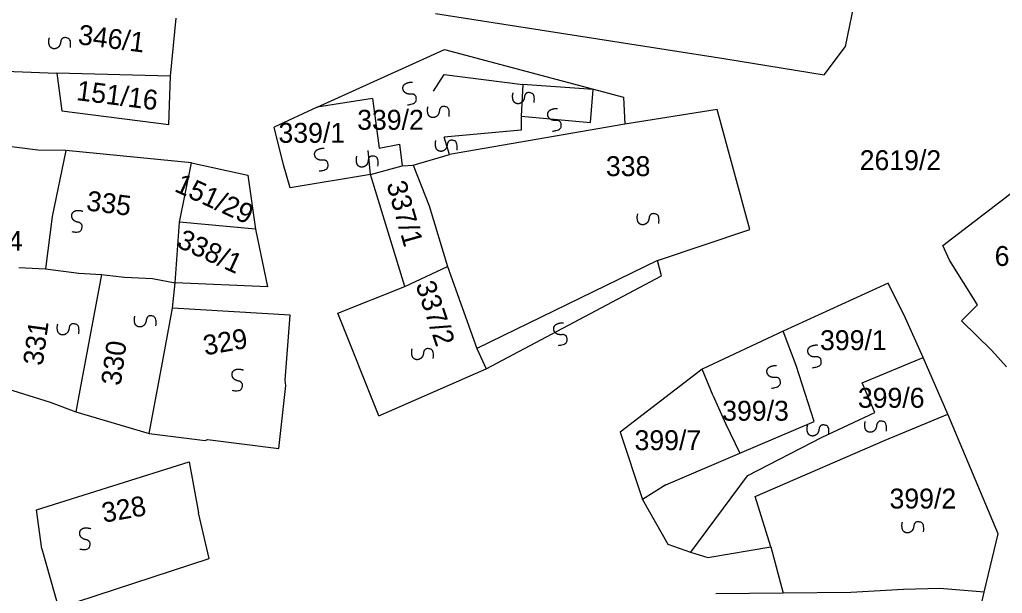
# Model space of a CAD drawing. Extents: x -581999 to -572728, y -1219553 to -1212032.
# Drawn here: x -577759.4 to -577660.7, y -1215878.9 to -1215821.3 of the extents above; entities that cross this region are included whole.
import ezdxf

# ---------------------------------------------------------------- set-up
doc = ezdxf.new("R2010")
doc.units = 0
for name, color, linetype in [('Vrstva 1', 7, 'Continuous'), ('Vrstva 2', 7, 'Continuous'), ('Vrstva 4', 7, 'Continuous'), ('Vrstva 6', 7, 'Continuous')]:
    doc.layers.add(name, color=color, linetype=linetype)

msp = doc.modelspace()

# ---------------------------------------------------------------- linework, layer by layer
at = {"layer": 'Vrstva 1'}
for p, q in [((-577723.968, -1215829.175), (-577729.51, -1215830.033)), ((-577723.968, -1215829.175), (-577723.288, -1215834.147)), ((-577723.288, -1215834.147), (-577721.249, -1215833.765)), ((-577721.249, -1215833.765), (-577720.977, -1215835.932)), ((-577751.157, -1215846.842), (-577753.348, -1215858.474)), ((-577751.157, -1215846.842), (-577750.015, -1215846.98)), ((-577750.015, -1215846.98), (-577748.874, -1215847.119)), ((-577748.874, -1215847.119), (-577746.054, -1215847.261)), ((-577668.663, -1215855.177), (-577670.451, -1215851.249)), ((-577681.427, -1215855.98), (-577682.715, -1215852.533)), ((-577674.78, -1215857.727), (-577668.663, -1215855.177)), ((-577666.195, -1215860.862), (-577668.663, -1215855.177)), ((-577690.873, -1215856.34), (-577699.087, -1215862.679)), ((-577673.515, -1215860.706), (-577674.78, -1215857.727)), ((-577753.348, -1215858.474), (-577753.759, -1215860.638)), ((-577689.749, -1215859.043), (-577688.51, -1215861.807)), ((-577672.49, -1215863.494), (-577666.195, -1215860.862)), ((-577661.145, -1215872.909), (-577666.195, -1215860.862)), ((-577688.51, -1215861.807), (-577687.064, -1215864.794)), ((-577699.087, -1215862.679), (-577696.831, -1215869.447)), ((-577694.506, -1215867.968), (-577687.064, -1215864.794)), ((-577694.506, -1215867.968), (-577696.831, -1215869.447)), ((-577696.831, -1215869.447), (-577694.298, -1215873.915)), ((-577740.35, -1215875.383), (-577741.432, -1215870.797)), ((-577694.298, -1215873.915), (-577692.02, -1215874.732)), ((-577757.159, -1215874.414), (-577755.494, -1215880.34)), ((-577755.494, -1215880.34), (-577740.35, -1215875.383)), ((-577682.711, -1215878.838), (-577689.49, -1215878.903)), ((-577675.933, -1215878.774), (-577682.711, -1215878.838))]:
    msp.add_line(p, q, dxfattribs=at)
for points in [[(-577717.628, -1215820.624), (-577688.679, -1215825.149), (-577678.618, -1215826.797), (-577676.458, -1215823.962), (-577675.363, -1215818.553)], [(-577744.244, -1215826.918), (-577743.686, -1215821.1)], [(-577729.51, -1215830.033), (-577716.739, -1215824.266), (-577698.764, -1215829.048), (-577698.632, -1215831.734)], [(-577763.453, -1215826.329), (-577755.661, -1215826.619)], [(-577755.661, -1215826.619), (-577755.138, -1215830.41), (-577744.397, -1215831.79), (-577744.244, -1215826.918)], [(-577744.244, -1215826.918), (-577755.661, -1215826.619)], [(-577729.51, -1215830.033), (-577733.816, -1215832.052)], [(-577695.341, -1215845.458), (-577686.054, -1215842.317), (-577689.362, -1215830.268), (-577698.632, -1215831.734)], [(-577732.89, -1215835.843), (-577733.816, -1215832.052)], [(-577698.632, -1215831.734), (-577716.234, -1215834.802)], [(-577757.56, -1215834.376), (-577764.945, -1215833.411)], [(-577754.739, -1215834.383), (-577757.56, -1215834.376)], [(-577754.739, -1215834.383), (-577756.106, -1215841.011)], [(-577742.117, -1215835.633), (-577754.739, -1215834.383)], [(-577719.864, -1215835.875), (-577716.234, -1215834.802)], [(-577666.017, -1215845.41), (-577666.681, -1215843.921), (-577655.238, -1215835.156)], [(-577743.347, -1215841.584), (-577742.117, -1215835.633)], [(-577742.117, -1215835.633), (-577736.479, -1215836.865), (-577735.694, -1215842.279)], [(-577724.164, -1215836.812), (-577732.228, -1215838.146), (-577732.89, -1215835.843)], [(-577724.164, -1215836.812), (-577720.977, -1215835.932), (-577719.864, -1215835.875)], [(-577719.864, -1215835.875), (-577718.267, -1215839.939)], [(-577720.715, -1215848.051), (-577724.164, -1215836.812)], [(-577718.267, -1215839.939), (-577716.411, -1215846.031)], [(-577756.106, -1215841.011), (-577756.797, -1215846.287)], [(-577743.772, -1215847.672), (-577743.347, -1215841.584)], [(-577735.694, -1215842.279), (-577734.507, -1215848.1), (-577743.772, -1215847.672)], [(-577735.694, -1215842.279), (-577743.347, -1215841.584)], [(-577759.483, -1215846.146), (-577756.797, -1215846.287)], [(-577756.797, -1215846.287), (-577753.44, -1215846.701)], [(-577720.715, -1215848.051), (-577716.411, -1215846.031)], [(-577716.411, -1215846.031), (-577713.489, -1215854.291)], [(-577695.341, -1215845.458), (-577713.489, -1215854.291)], [(-577661.759, -1215854.483), (-577664.833, -1215851.5), (-577663.216, -1215849.881), (-577666.017, -1215845.41)], [(-577753.44, -1215846.701), (-577751.157, -1215846.842)], [(-577746.054, -1215847.261), (-577743.772, -1215847.672)], [(-577744.05, -1215850.242), (-577743.772, -1215847.672)], [(-577727.44, -1215850.74), (-577720.715, -1215848.051)], [(-577670.451, -1215851.249), (-577672.181, -1215847.728), (-577682.715, -1215852.533), (-577690.873, -1215856.34)], [(-577745.04, -1215855.701), (-577744.05, -1215850.242)], [(-577732.739, -1215857.444), (-577732.235, -1215850.947), (-577744.05, -1215850.242)], [(-577723.315, -1215861.032), (-577727.44, -1215850.74)], [(-577713.489, -1215854.291), (-577712.557, -1215856.322)], [(-577660.289, -1215856.109), (-577661.759, -1215854.483)], [(-577746.38, -1215862.82), (-577745.04, -1215855.701)], [(-577687.064, -1215864.794), (-577679.623, -1215861.62), (-577681.427, -1215855.98)], [(-577723.315, -1215861.032), (-577712.557, -1215856.322)], [(-577689.749, -1215859.043), (-577690.873, -1215856.34)], [(-577740.53, -1215863.426), (-577733.358, -1215864.338), (-577732.664, -1215857.981), (-577732.739, -1215857.444)], [(-577760.601, -1215858.321), (-577756.308, -1215859.685)], [(-577756.308, -1215859.685), (-577753.759, -1215860.638), (-577746.38, -1215862.82)], [(-577686.325, -1215867.059), (-577678.796, -1215863.196), (-577673.515, -1215860.706)], [(-577746.38, -1215862.82), (-577740.742, -1215863.509), (-577740.53, -1215863.426)], [(-577685.527, -1215869.149), (-577672.49, -1215863.494)], [(-577757.682, -1215870.49), (-577742.354, -1215865.655), (-577741.432, -1215870.797)], [(-577686.325, -1215867.059), (-577692.02, -1215874.732)], [(-577683.965, -1215874.21), (-577685.527, -1215869.149)], [(-577757.159, -1215874.414), (-577757.682, -1215870.49)], [(-577662.549, -1215878.75), (-577661.145, -1215872.909)], [(-577692.02, -1215874.732), (-577690.277, -1215875.277), (-577683.965, -1215874.21)], [(-577683.965, -1215874.21), (-577682.711, -1215878.838)], [(-577662.549, -1215878.75), (-577666.977, -1215878.381), (-577670.636, -1215878.469), (-577675.933, -1215878.774)], [(-577667.844, -1215902.215), (-577662.549, -1215878.75)]]:
    msp.add_lwpolyline(points, dxfattribs=at)
at = {"layer": 'Vrstva 4'}
for p, q in [((-577717.821, -1215828.438), (-577716.763, -1215826.752)), ((-577716.763, -1215826.752), (-577708.879, -1215827.772)), ((-577708.879, -1215827.772), (-577709.015, -1215830.96)), ((-577701.81, -1215828.282), (-577708.879, -1215827.772)), ((-577702.082, -1215831.597), (-577701.81, -1215828.282)), ((-577709.015, -1215830.96), (-577709.015, -1215832.362)), ((-577709.015, -1215830.96), (-577702.082, -1215831.597)), ((-577709.015, -1215832.362), (-577716.765, -1215833.042)), ((-577724.164, -1215836.812), (-577724.376, -1215834.402))]:
    msp.add_line(p, q, dxfattribs=at)
for points in [[(-577716.234, -1215834.802), (-577716.765, -1215833.042)], [(-577694.936, -1215846.977), (-577695.341, -1215845.458)], [(-577712.557, -1215856.322), (-577694.936, -1215846.977)]]:
    msp.add_lwpolyline(points, dxfattribs=at)
at = {"layer": 'Vrstva 6'}
for points in [[(-577754.288, -1215824.065), (-577754.193, -1215823.214), (-577754.923, -1215823.002), (-577755.24, -1215823.256), (-577755.285, -1215823.672), (-577755.436, -1215823.979), (-577755.685, -1215824.146), (-577755.912, -1215824.19), (-577756.175, -1215824.134), (-577756.43, -1215823.87), (-577756.47, -1215823.26), (-577756.4, -1215823.091)], [(-577720.435, -1215829.804), (-577719.584, -1215829.715), (-577719.532, -1215828.957), (-577719.848, -1215828.701), (-577720.264, -1215828.746), (-577720.596, -1215828.664), (-577720.813, -1215828.456), (-577720.904, -1215828.244), (-577720.905, -1215827.975), (-577720.702, -1215827.67), (-577720.114, -1215827.5), (-577719.934, -1215827.533)], [(-577707.722, -1215829.587), (-577707.627, -1215828.736), (-577708.357, -1215828.524), (-577708.674, -1215828.778), (-577708.719, -1215829.194), (-577708.87, -1215829.501), (-577709.119, -1215829.668), (-577709.346, -1215829.712), (-577709.609, -1215829.656), (-577709.864, -1215829.392), (-577709.904, -1215828.782), (-577709.834, -1215828.613)], [(-577716.264, -1215830.982), (-577716.169, -1215830.131), (-577716.899, -1215829.919), (-577717.216, -1215830.173), (-577717.261, -1215830.589), (-577717.412, -1215830.896), (-577717.661, -1215831.063), (-577717.888, -1215831.107), (-577718.151, -1215831.051), (-577718.406, -1215830.787), (-577718.446, -1215830.177), (-577718.376, -1215830.008)], [(-577705.89, -1215832.45), (-577705.039, -1215832.361), (-577704.987, -1215831.603), (-577705.303, -1215831.347), (-577705.719, -1215831.392), (-577706.051, -1215831.31), (-577706.268, -1215831.102), (-577706.359, -1215830.89), (-577706.36, -1215830.621), (-577706.157, -1215830.316), (-577705.569, -1215830.146), (-577705.389, -1215830.179)], [(-577715.47, -1215834.369), (-577715.375, -1215833.518), (-577716.105, -1215833.306), (-577716.422, -1215833.56), (-577716.467, -1215833.976), (-577716.618, -1215834.283), (-577716.867, -1215834.45), (-577717.094, -1215834.494), (-577717.357, -1215834.438), (-577717.612, -1215834.174), (-577717.652, -1215833.564), (-577717.582, -1215833.395)], [(-577729.299, -1215836.446), (-577728.448, -1215836.357), (-577728.396, -1215835.599), (-577728.712, -1215835.343), (-577729.128, -1215835.388), (-577729.46, -1215835.306), (-577729.677, -1215835.098), (-577729.768, -1215834.886), (-577729.769, -1215834.617), (-577729.566, -1215834.312), (-577728.978, -1215834.142), (-577728.798, -1215834.175)], [(-577723.407, -1215835.954), (-577723.312, -1215835.103), (-577724.042, -1215834.891), (-577724.359, -1215835.145), (-577724.404, -1215835.561), (-577724.555, -1215835.868), (-577724.804, -1215836.035), (-577725.031, -1215836.079), (-577725.294, -1215836.023), (-577725.549, -1215835.759), (-577725.589, -1215835.149), (-577725.519, -1215834.98)], [(-577754.149, -1215842.54), (-577753.308, -1215842.692), (-577753.045, -1215841.978), (-577753.277, -1215841.644), (-577753.689, -1215841.571), (-577753.985, -1215841.399), (-577754.135, -1215841.138), (-577754.163, -1215840.909), (-577754.089, -1215840.651), (-577753.808, -1215840.415), (-577753.196, -1215840.417), (-577753.033, -1215840.499)], [(-577695.206, -1215841.742), (-577695.111, -1215840.891), (-577695.841, -1215840.679), (-577696.158, -1215840.933), (-577696.203, -1215841.349), (-577696.354, -1215841.656), (-577696.603, -1215841.823), (-577696.83, -1215841.867), (-577697.093, -1215841.811), (-577697.348, -1215841.547), (-577697.388, -1215840.937), (-577697.318, -1215840.768)], [(-577745.695, -1215852.006), (-577745.6, -1215851.155), (-577746.33, -1215850.943), (-577746.647, -1215851.197), (-577746.692, -1215851.613), (-577746.843, -1215851.92), (-577747.092, -1215852.087), (-577747.319, -1215852.131), (-577747.582, -1215852.075), (-577747.837, -1215851.811), (-577747.877, -1215851.201), (-577747.807, -1215851.032)], [(-577753.442, -1215852.803), (-577753.347, -1215851.952), (-577754.077, -1215851.74), (-577754.394, -1215851.994), (-577754.439, -1215852.41), (-577754.59, -1215852.717), (-577754.839, -1215852.884), (-577755.066, -1215852.928), (-577755.329, -1215852.872), (-577755.584, -1215852.608), (-577755.624, -1215851.998), (-577755.554, -1215851.829)], [(-577705.294, -1215853.97), (-577704.443, -1215853.881), (-577704.391, -1215853.123), (-577704.707, -1215852.867), (-577705.123, -1215852.912), (-577705.455, -1215852.83), (-577705.672, -1215852.622), (-577705.763, -1215852.41), (-577705.764, -1215852.141), (-577705.561, -1215851.836), (-577704.973, -1215851.666), (-577704.793, -1215851.699)], [(-577679.777, -1215856.205), (-577678.926, -1215856.116), (-577678.874, -1215855.358), (-577679.19, -1215855.102), (-577679.606, -1215855.147), (-577679.938, -1215855.065), (-577680.155, -1215854.857), (-577680.246, -1215854.645), (-577680.247, -1215854.376), (-577680.044, -1215854.071), (-577679.456, -1215853.901), (-577679.276, -1215853.934)], [(-577717.854, -1215855.291), (-577717.759, -1215854.44), (-577718.489, -1215854.228), (-577718.806, -1215854.482), (-577718.851, -1215854.898), (-577719.002, -1215855.205), (-577719.251, -1215855.372), (-577719.478, -1215855.416), (-577719.741, -1215855.36), (-577719.996, -1215855.096), (-577720.036, -1215854.486), (-577719.966, -1215854.317)], [(-577683.883, -1215858.263), (-577683.032, -1215858.174), (-577682.98, -1215857.416), (-577683.296, -1215857.16), (-577683.712, -1215857.205), (-577684.044, -1215857.123), (-577684.261, -1215856.915), (-577684.352, -1215856.703), (-577684.353, -1215856.434), (-577684.15, -1215856.129), (-577683.562, -1215855.959), (-577683.382, -1215855.992)], [(-577738.058, -1215858.481), (-577737.217, -1215858.633), (-577736.954, -1215857.919), (-577737.186, -1215857.585), (-577737.598, -1215857.512), (-577737.894, -1215857.34), (-577738.044, -1215857.079), (-577738.072, -1215856.85), (-577737.998, -1215856.592), (-577737.717, -1215856.356), (-577737.105, -1215856.358), (-577736.942, -1215856.44)], [(-577678.147, -1215862.958), (-577678.052, -1215862.107), (-577678.782, -1215861.895), (-577679.099, -1215862.149), (-577679.144, -1215862.565), (-577679.295, -1215862.872), (-577679.544, -1215863.039), (-577679.771, -1215863.083), (-577680.034, -1215863.027), (-577680.289, -1215862.763), (-577680.329, -1215862.153), (-577680.259, -1215861.984)], [(-577672.362, -1215862.584), (-577672.267, -1215861.733), (-577672.997, -1215861.521), (-577673.314, -1215861.775), (-577673.359, -1215862.191), (-577673.51, -1215862.498), (-577673.759, -1215862.665), (-577673.986, -1215862.709), (-577674.249, -1215862.653), (-577674.504, -1215862.389), (-577674.544, -1215861.779), (-577674.474, -1215861.61)], [(-577668.63, -1215872.686), (-577668.535, -1215871.835), (-577669.265, -1215871.623), (-577669.582, -1215871.877), (-577669.627, -1215872.293), (-577669.778, -1215872.6), (-577670.027, -1215872.767), (-577670.254, -1215872.811), (-577670.517, -1215872.755), (-577670.772, -1215872.491), (-577670.812, -1215871.881), (-577670.742, -1215871.712)], [(-577753.355, -1215874.422), (-577752.514, -1215874.574), (-577752.251, -1215873.86), (-577752.483, -1215873.526), (-577752.895, -1215873.453), (-577753.191, -1215873.281), (-577753.341, -1215873.02), (-577753.369, -1215872.791), (-577753.295, -1215872.533), (-577753.014, -1215872.297), (-577752.402, -1215872.299), (-577752.239, -1215872.381)]]:
    msp.add_open_spline(points, degree=2, dxfattribs=at)

# ---------------------------------------------------------------- texts
at = {"layer": 'Vrstva 2'}
for s, rotation, p in [('346/1', 352.72468, (-577753.597, -1215823.713)), ('151/16', 352.72468, (-577753.761, -1215829.326)), ('151/29', 335.38686, (-577743.95, -1215838.442)), ('337/1', 285.70864, (-577722.568, -1215837.753)), ('335', 352.72468, (-577752.758, -1215840.399)), ('338/1', 335.38686, (-577743.719, -1215844.036)), ('337/2', 288.4961, (-577719.657, -1215847.871)), ('331', 82.07092, (-577757.083, -1215856.067)), ('329', 10.13498, (-577740.769, -1215854.983)), ('330', 82.07092, (-577749.249, -1215858.075)), ('328', 10.13498, (-577750.961, -1215871.79))]:
    msp.add_text(s, height=2, rotation=rotation, dxfattribs=at).set_placement(p)
for s, p in [('339/2', (-577725.498, -1215832.31)), ('339/1', (-577733.4, -1215833.619)), ('2619/2', (-577675.04, -1215836.366)), ('338', (-577700.522, -1215836.967)), ('334', (-577763.544, -1215844.471)), ('621', (-577661.486, -1215845.989)), ('399/1', (-577679.024, -1215854.444)), ('399/6', (-577675.223, -1215860.233)), ('399/3', (-577688.846, -1215861.532)), ('399/7', (-577697.647, -1215864.488)), ('399/2', (-577672.045, -1215870.351))]:
    msp.add_text(s, height=2, dxfattribs=at).set_placement(p)

doc.saveas('drawing.dxf')
